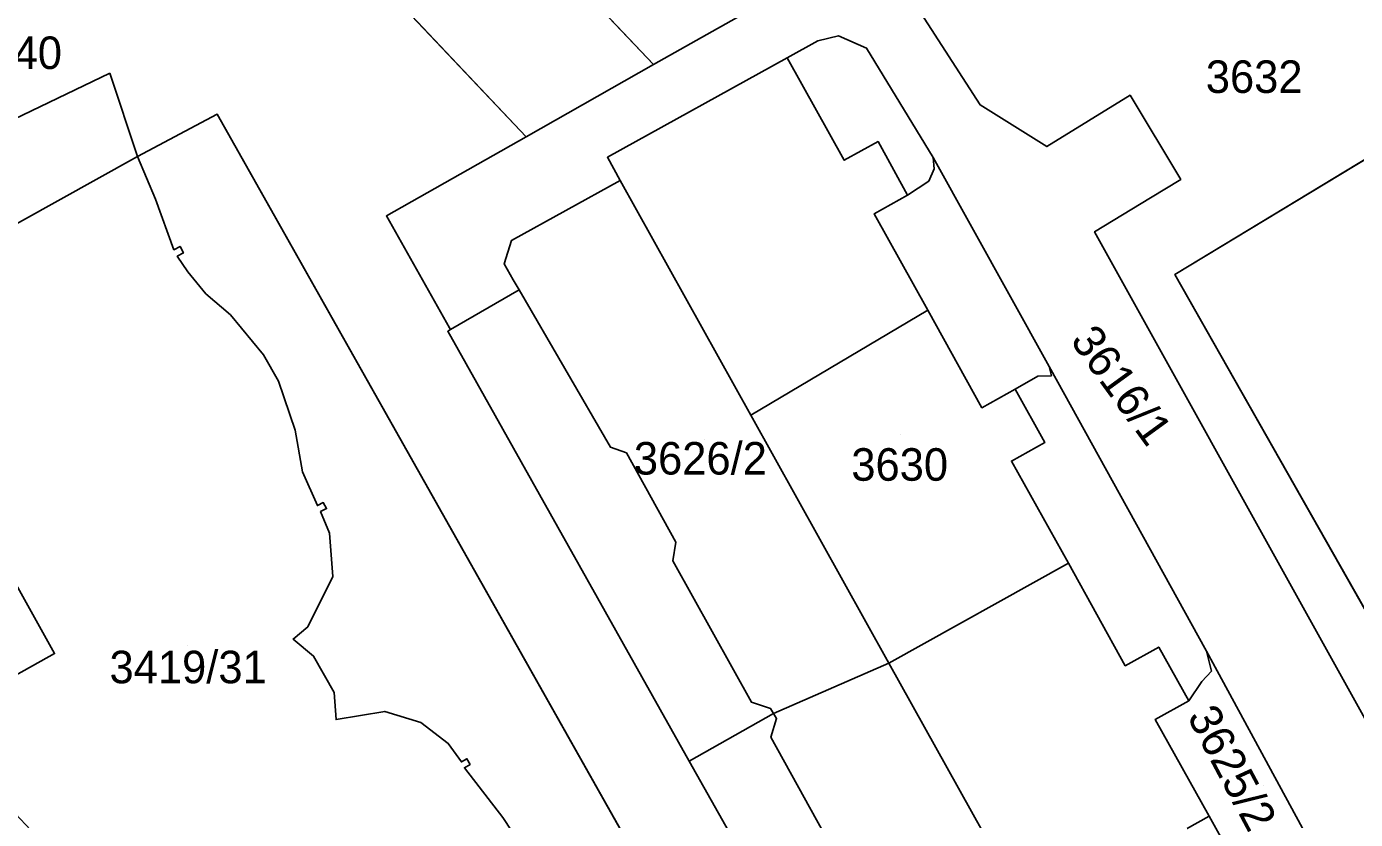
# Model space of a CAD drawing. Extents: x -262715 to -259381, y -1237238 to -1231182.
# Drawn here: x -261870.4 to -261788.7, y -1235850 to -1235801.2 of the extents above; entities that cross this region are included whole.
import ezdxf

# ---------------------------------------------------------------- set-up
doc = ezdxf.new("R2010")
doc.units = 0
for name, color, linetype in [('body_kn', 7, 'Continuous'), ('kladpar_druhypozemkov', 7, 'Continuous'), ('kladpar_hranice', 7, 'Continuous'), ('kladpar_parcelnecisla', 7, 'Continuous'), ('kladpar_plochy', 7, 'Continuous'), ('zappar_hrandruhpozemk', 7, 'Continuous')]:
    doc.layers.add(name, color=color, linetype=linetype)

msp = doc.modelspace()

# ---------------------------------------------------------------- linework, layer by layer
at = {"layer": 'body_kn'}
for p, q in [((-261820.48, -1235801.81), (-261820.48, -1235801.81)), ((-261821.75, -1235802.12), (-261821.75, -1235802.12)), ((-261818.76, -1235802.57), (-261818.76, -1235802.57)), ((-261831.85, -1235803.58), (-261831.85, -1235803.58)), ((-261831.85, -1235803.58), (-261831.85, -1235803.58)), ((-261823.63, -1235803.17), (-261823.63, -1235803.17)), ((-261823.63, -1235803.17), (-261823.63, -1235803.17)), ((-261865.29, -1235804.1), (-261865.29, -1235804.1)), ((-261811.78, -1235806.06), (-261811.78, -1235806.06)), ((-261802.56, -1235805.46), (-261802.56, -1235805.46)), ((-261858.68, -1235806.63), (-261858.68, -1235806.63)), ((-261858.68, -1235806.63), (-261858.68, -1235806.63)), ((-261839.69, -1235808.02), (-261839.69, -1235808.02)), ((-261839.69, -1235808.02), (-261839.69, -1235808.02)), ((-261818.05, -1235808.31), (-261818.05, -1235808.31)), ((-261863.59, -1235809.23), (-261863.59, -1235809.23)), ((-261863.59, -1235809.23), (-261863.59, -1235809.23)), ((-261834.69, -1235809.27), (-261834.69, -1235809.27)), ((-261814.66, -1235809.28), (-261814.66, -1235809.28)), ((-261814.66, -1235809.28), (-261814.66, -1235809.28)), ((-261807.68, -1235808.62), (-261807.68, -1235808.62)), ((-261820.13, -1235809.46), (-261820.13, -1235809.46)), ((-261814.61, -1235809.98), (-261814.61, -1235809.98)), ((-261833.9, -1235810.71), (-261833.9, -1235810.71)), ((-261833.9, -1235810.71), (-261833.9, -1235810.71)), ((-261814.92, -1235810.75), (-261814.92, -1235810.75)), ((-261799.44, -1235810.64), (-261799.44, -1235810.64)), ((-261816.24, -1235811.61), (-261816.24, -1235811.61)), ((-261801.29, -1235811.76), (-261801.29, -1235811.76)), ((-261862.48, -1235811.86), (-261862.48, -1235811.86)), ((-261848.28, -1235812.88), (-261848.28, -1235812.88)), ((-261818.3, -1235812.76), (-261818.3, -1235812.76)), ((-261804.74, -1235813.85), (-261804.74, -1235813.85)), ((-261861.35, -1235814.96), (-261861.35, -1235814.96)), ((-261860.97, -1235814.76), (-261860.97, -1235814.76)), ((-261840.58, -1235814.39), (-261840.58, -1235814.39)), ((-261861.14, -1235815.36), (-261861.14, -1235815.36)), ((-261860.76, -1235815.15), (-261860.76, -1235815.15)), ((-261841.04, -1235815.82), (-261841.04, -1235815.82)), ((-261860.48, -1235816.31), (-261860.48, -1235816.31)), ((-261799.8, -1235816.48), (-261799.8, -1235816.48)), ((-261840.49, -1235816.8), (-261840.49, -1235816.8)), ((-261840.12, -1235817.43), (-261840.12, -1235817.43)), ((-261840.12, -1235817.43), (-261840.12, -1235817.43)), ((-261859.38, -1235817.66), (-261859.38, -1235817.66)), ((-261857.87, -1235818.97), (-261857.87, -1235818.97)), ((-261815, -1235818.68), (-261815, -1235818.68)), ((-261815, -1235818.68), (-261815, -1235818.68)), ((-261844.51, -1235819.97), (-261844.51, -1235819.97)), ((-261844.4, -1235819.76), (-261844.4, -1235819.76)), ((-261844.34, -1235819.87), (-261844.34, -1235819.87)), ((-261855.83, -1235821.41), (-261855.83, -1235821.41)), ((-261807.54, -1235822.13), (-261807.54, -1235822.13)), ((-261854.92, -1235823.03), (-261854.92, -1235823.03)), ((-261808.23, -1235822.73), (-261808.23, -1235822.73)), ((-261807.39, -1235822.71), (-261807.39, -1235822.71)), ((-261809.62, -1235823.53), (-261809.62, -1235823.53)), ((-261809.62, -1235823.53), (-261809.62, -1235823.53)), ((-261811.67, -1235824.67), (-261811.67, -1235824.67)), ((-261825.87, -1235825.13), (-261825.87, -1235825.13)), ((-261853.89, -1235826.06), (-261853.89, -1235826.06)), ((-261834.51, -1235827.1), (-261834.51, -1235827.1)), ((-261807.79, -1235826.8), (-261807.79, -1235826.8)), ((-261833.52, -1235827.44), (-261833.52, -1235827.44)), ((-261809.85, -1235827.95), (-261809.85, -1235827.95)), ((-261853.44, -1235828.61), (-261853.44, -1235828.61)), ((-261852.16, -1235830.5), (-261852.16, -1235830.5)), ((-261852.52, -1235830.69), (-261852.52, -1235830.69)), ((-261852.33, -1235831.06), (-261852.33, -1235831.06)), ((-261851.96, -1235830.87), (-261851.96, -1235830.87)), ((-261851.77, -1235832.38), (-261851.77, -1235832.38)), ((-261830.48, -1235832.93), (-261830.48, -1235832.93)), ((-261830.67, -1235834.08), (-261830.67, -1235834.08)), ((-261806.35, -1235834.23), (-261806.35, -1235834.23)), ((-261806.35, -1235834.23), (-261806.35, -1235834.23)), ((-261851.58, -1235835.04), (-261851.58, -1235835.04)), ((-261853.11, -1235838.13), (-261853.11, -1235838.13)), ((-261854.02, -1235838.89), (-261854.02, -1235838.89)), ((-261800.79, -1235839.39), (-261800.79, -1235839.39)), ((-261868.68, -1235839.78), (-261868.68, -1235839.78)), ((-261852.76, -1235839.94), (-261852.76, -1235839.94)), ((-261817.38, -1235840.37), (-261817.38, -1235840.37)), ((-261817.38, -1235840.37), (-261817.38, -1235840.37)), ((-261797.85, -1235839.63), (-261797.85, -1235839.63)), ((-261797.85, -1235839.63), (-261797.85, -1235839.63)), ((-261802.85, -1235840.53), (-261802.85, -1235840.53)), ((-261797.55, -1235840.87), (-261797.55, -1235840.87)), ((-261798.15, -1235841.51), (-261798.15, -1235841.51)), ((-261851.5, -1235842.18), (-261851.5, -1235842.18)), ((-261825.83, -1235842.78), (-261825.83, -1235842.78)), ((-261798.94, -1235842.68), (-261798.94, -1235842.68)), ((-261848.38, -1235843.34), (-261848.38, -1235843.34)), ((-261824.66, -1235843.16), (-261824.66, -1235843.16)), ((-261824.48, -1235843.47), (-261824.48, -1235843.47)), ((-261824.48, -1235843.47), (-261824.48, -1235843.47)), ((-261851.37, -1235843.84), (-261851.37, -1235843.84)), ((-261846.16, -1235844.03), (-261846.16, -1235844.03)), ((-261824.29, -1235843.78), (-261824.29, -1235843.78)), ((-261801.01, -1235843.83), (-261801.01, -1235843.83)), ((-261844.48, -1235845.31), (-261844.48, -1235845.31)), ((-261824.64, -1235844.92), (-261824.64, -1235844.92)), ((-261843.67, -1235846.44), (-261843.67, -1235846.44)), ((-261843.48, -1235846.8), (-261843.48, -1235846.8)), ((-261843.33, -1235846.25), (-261843.33, -1235846.25)), ((-261843.14, -1235846.6), (-261843.14, -1235846.6)), ((-261829.67, -1235846.39), (-261829.67, -1235846.39)), ((-261841.12, -1235849.87), (-261841.12, -1235849.87)), ((-261797.7, -1235849.78), (-261797.7, -1235849.78)), ((-261797.7, -1235849.78), (-261797.7, -1235849.78))]:
    msp.add_line(p, q, dxfattribs=at)
at = {"layer": 'kladpar_druhypozemkov'}
for p, q in [((-261795.13, -1235803.43), (-261795.13, -1235803.43)), ((-261801.7, -1235823.33), (-261801.7, -1235823.33)), ((-261816.67, -1235826.34), (-261816.67, -1235826.34)), ((-261828.73, -1235826.62), (-261828.73, -1235826.62)), ((-261860.51, -1235839.27), (-261860.51, -1235839.27)), ((-261794.37, -1235847.89), (-261794.37, -1235847.89))]:
    msp.add_line(p, q, dxfattribs=at)
at = {"layer": 'kladpar_hranice'}
for p, q in [((-261831.85, -1235803.58), (-261871.84, -1235761.41)), ((-261871.84, -1235761.41), (-261831.85, -1235803.58)), ((-261839.69, -1235808.02), (-261879.17, -1235766.26)), ((-261879.17, -1235766.26), (-261839.69, -1235808.02)), ((-261831.85, -1235803.58), (-261839.69, -1235808.02)), ((-261858.68, -1235806.63), (-261820.19, -1235874.89))]:
    msp.add_line(p, q, dxfattribs=at)
for points in [[(-261691.43, -1235863.79), (-261681.28, -1235881.5), (-261681.98, -1235883.56), (-261682.9, -1235883.79), (-261699.17, -1235893.03), (-261700.98, -1235894), (-261704.6, -1235896.11), (-261722.66, -1235906.12), (-261725.03, -1235907.42), (-261733.37, -1235912.02), (-261736.22, -1235907.1), (-261738.92, -1235908.7), (-261745.38, -1235896.97), (-261752.86, -1235901), (-261771.78, -1235865.86), (-261773.04, -1235863.66), (-261799.8, -1235816.48), (-261785.52, -1235807.84), (-261785.53, -1235785.51), (-261788.57, -1235776.95), (-261785.71, -1235775.44), (-261771.63, -1235767.47), (-261769.96, -1235770.12)], [(-261776.11, -1235865.4), (-261804.74, -1235813.85), (-261801.29, -1235811.76), (-261799.44, -1235810.64), (-261802.56, -1235805.46), (-261807.68, -1235808.62), (-261811.78, -1235806.06), (-261822.28, -1235789.77)], [(-261822.28, -1235789.77), (-261811.78, -1235806.06), (-261807.68, -1235808.62), (-261802.56, -1235805.46), (-261799.44, -1235810.64), (-261801.29, -1235811.76), (-261804.74, -1235813.85), (-261776.11, -1235865.4)], [(-261824.98, -1235792.83), (-261822.58, -1235796.64), (-261823, -1235798.02), (-261823.8, -1235799.02), (-261831.85, -1235803.58)], [(-261790.38, -1235853.42), (-261797.85, -1235839.63), (-261807.54, -1235822.13), (-261814.66, -1235809.28), (-261818.76, -1235802.57), (-261820.48, -1235801.81), (-261821.75, -1235802.12), (-261823.63, -1235803.17), (-261834.69, -1235809.27), (-261833.9, -1235810.71), (-261840.58, -1235814.39), (-261841.04, -1235815.82), (-261840.49, -1235816.8), (-261840.12, -1235817.43), (-261844.34, -1235819.87), (-261844.4, -1235819.76), (-261848.28, -1235812.88), (-261839.69, -1235808.02), (-261831.85, -1235803.58), (-261823.8, -1235799.02)], [(-261823.63, -1235803.17), (-261821.75, -1235802.12), (-261820.48, -1235801.81), (-261818.76, -1235802.57), (-261814.66, -1235809.28), (-261807.54, -1235822.13), (-261797.85, -1235839.63), (-261790.38, -1235853.42), (-261785.81, -1235860.73)], [(-261823.63, -1235803.17), (-261820.13, -1235809.46), (-261818.05, -1235808.31), (-261816.24, -1235811.61), (-261818.3, -1235812.76), (-261815, -1235818.68), (-261811.67, -1235824.67), (-261809.62, -1235823.53), (-261807.79, -1235826.8), (-261809.85, -1235827.95), (-261806.35, -1235834.23), (-261817.38, -1235840.37), (-261825.87, -1235825.13), (-261833.9, -1235810.71), (-261834.69, -1235809.27), (-261823.63, -1235803.17)], [(-261786.47, -1235864.01), (-261789.09, -1235865.26), (-261792.59, -1235858.97), (-261790.52, -1235857.82), (-261792.37, -1235854.53), (-261794.42, -1235855.68), (-261797.7, -1235849.78), (-261801.01, -1235843.83), (-261798.94, -1235842.68), (-261800.79, -1235839.39), (-261802.85, -1235840.53), (-261806.35, -1235834.23), (-261809.85, -1235827.95), (-261807.79, -1235826.8), (-261809.62, -1235823.53), (-261811.67, -1235824.67), (-261815, -1235818.68), (-261818.3, -1235812.76), (-261816.24, -1235811.61), (-261818.05, -1235808.31), (-261820.13, -1235809.46), (-261823.63, -1235803.17)], [(-261876.35, -1235844.07), (-261868.68, -1235839.78), (-261880.48, -1235818.62), (-261863.59, -1235809.23), (-261858.68, -1235806.63)], [(-261820.19, -1235874.89), (-261858.68, -1235806.63), (-261863.59, -1235809.23), (-261880.48, -1235818.62), (-261868.68, -1235839.78), (-261876.35, -1235844.07)], [(-261839.69, -1235808.02), (-261848.28, -1235812.88), (-261844.4, -1235819.76), (-261844.34, -1235819.87), (-261844.51, -1235819.97), (-261829.67, -1235846.39), (-261817.04, -1235868.77)], [(-261785.52, -1235807.84), (-261799.8, -1235816.48), (-261773.04, -1235863.66)], [(-261833.9, -1235810.71), (-261825.87, -1235825.13), (-261817.38, -1235840.37), (-261824.48, -1235843.47), (-261829.67, -1235846.39), (-261844.51, -1235819.97), (-261844.34, -1235819.87), (-261840.12, -1235817.43), (-261840.49, -1235816.8), (-261841.04, -1235815.82), (-261840.58, -1235814.39), (-261833.9, -1235810.71)], [(-261806.35, -1235834.23), (-261802.85, -1235840.53), (-261800.79, -1235839.39), (-261798.94, -1235842.68), (-261801.01, -1235843.83), (-261797.7, -1235849.78), (-261794.42, -1235855.68), (-261792.37, -1235854.53), (-261790.52, -1235857.82), (-261792.59, -1235858.97), (-261789.09, -1235865.26), (-261799.97, -1235871.65), (-261808.72, -1235855.92), (-261817.38, -1235840.37), (-261806.35, -1235834.23)], [(-261817.38, -1235840.37), (-261808.72, -1235855.92), (-261799.97, -1235871.65), (-261799.72, -1235872.09), (-261806.49, -1235875.88), (-261811.5, -1235878.7), (-261817.04, -1235868.77), (-261829.67, -1235846.39), (-261824.48, -1235843.47), (-261817.38, -1235840.37)]]:
    msp.add_lwpolyline(points, dxfattribs=at)
at = {"layer": 'kladpar_plochy'}
for p, q in [((-261799.8, -1235816.48), (-261785.52, -1235807.84)), ((-261773.04, -1235863.66), (-261799.8, -1235816.48))]:
    msp.add_line(p, q, dxfattribs=at)
for points in [[(-261831.85, -1235803.58), (-261871.84, -1235761.41), (-261870.1, -1235760.26), (-261861.28, -1235754.75), (-261824.98, -1235792.83), (-261822.58, -1235796.64), (-261823, -1235798.02), (-261823.8, -1235799.02)], [(-261879.17, -1235766.26), (-261871.84, -1235761.41), (-261831.85, -1235803.58), (-261839.69, -1235808.02)], [(-261823.63, -1235803.17), (-261820.13, -1235809.46), (-261818.05, -1235808.31), (-261816.24, -1235811.61), (-261818.3, -1235812.76), (-261815, -1235818.68), (-261811.67, -1235824.67), (-261809.62, -1235823.53), (-261807.79, -1235826.8), (-261809.85, -1235827.95), (-261806.35, -1235834.23), (-261817.38, -1235840.37), (-261825.87, -1235825.13), (-261833.9, -1235810.71), (-261834.69, -1235809.27)], [(-261858.68, -1235806.63), (-261820.19, -1235874.89), (-261820.26, -1235875.04), (-261821.27, -1235877.01), (-261825.31, -1235884.8), (-261825.92, -1235885.96), (-261833.1, -1235889.97), (-261842.36, -1235873.46), (-261843.33, -1235871.68), (-261844.93, -1235868.9), (-261845.54, -1235869.25), (-261847.26, -1235866.27), (-261846.66, -1235865.92), (-261853.76, -1235853.62), (-261854.21, -1235852.84), (-261863.29, -1235857.92), (-261875.04, -1235845.45), (-261876.35, -1235844.07), (-261868.68, -1235839.78), (-261880.48, -1235818.62), (-261863.59, -1235809.23)], [(-261833.9, -1235810.71), (-261825.87, -1235825.13), (-261817.38, -1235840.37), (-261824.48, -1235843.47), (-261829.67, -1235846.39), (-261844.51, -1235819.97), (-261844.34, -1235819.87), (-261840.12, -1235817.43), (-261840.49, -1235816.8), (-261841.04, -1235815.82), (-261840.58, -1235814.39)], [(-261806.35, -1235834.23), (-261802.85, -1235840.53), (-261800.79, -1235839.39), (-261798.94, -1235842.68), (-261801.01, -1235843.83), (-261797.7, -1235849.78), (-261794.42, -1235855.68), (-261792.37, -1235854.53), (-261790.52, -1235857.82), (-261792.59, -1235858.97), (-261789.09, -1235865.26), (-261799.97, -1235871.65), (-261808.72, -1235855.92), (-261817.38, -1235840.37)], [(-261817.38, -1235840.37), (-261808.72, -1235855.92), (-261799.97, -1235871.65), (-261799.72, -1235872.09), (-261806.49, -1235875.88), (-261811.5, -1235878.7), (-261817.04, -1235868.77), (-261829.67, -1235846.39), (-261824.48, -1235843.47)]]:
    msp.add_lwpolyline(points, close=True, dxfattribs=at)
for points in [[(-261879.17, -1235766.26), (-261839.69, -1235808.02), (-261848.28, -1235812.88), (-261844.4, -1235819.76), (-261844.34, -1235819.87), (-261844.51, -1235819.97), (-261829.67, -1235846.39), (-261817.04, -1235868.77)], [(-261776.11, -1235865.4), (-261804.74, -1235813.85), (-261801.29, -1235811.76), (-261799.44, -1235810.64), (-261802.56, -1235805.46), (-261807.68, -1235808.62), (-261811.78, -1235806.06), (-261822.28, -1235789.77)], [(-261822.28, -1235789.77), (-261811.78, -1235806.06), (-261807.68, -1235808.62), (-261802.56, -1235805.46), (-261799.44, -1235810.64), (-261801.29, -1235811.76), (-261804.74, -1235813.85), (-261776.11, -1235865.4)], [(-261790.38, -1235853.42), (-261797.85, -1235839.63), (-261807.54, -1235822.13), (-261814.66, -1235809.28), (-261818.76, -1235802.57), (-261820.48, -1235801.81), (-261821.75, -1235802.12), (-261823.63, -1235803.17), (-261834.69, -1235809.27), (-261833.9, -1235810.71), (-261840.58, -1235814.39), (-261841.04, -1235815.82), (-261840.49, -1235816.8), (-261840.12, -1235817.43), (-261844.34, -1235819.87), (-261844.4, -1235819.76), (-261848.28, -1235812.88), (-261839.69, -1235808.02), (-261831.85, -1235803.58), (-261823.8, -1235799.02)], [(-261794.42, -1235855.68), (-261797.7, -1235849.78), (-261801.01, -1235843.83), (-261798.94, -1235842.68), (-261800.79, -1235839.39), (-261802.85, -1235840.53), (-261806.35, -1235834.23), (-261809.85, -1235827.95), (-261807.79, -1235826.8), (-261809.62, -1235823.53), (-261811.67, -1235824.67), (-261815, -1235818.68), (-261818.3, -1235812.76), (-261816.24, -1235811.61), (-261818.05, -1235808.31), (-261820.13, -1235809.46), (-261823.63, -1235803.17), (-261821.75, -1235802.12), (-261820.48, -1235801.81), (-261818.76, -1235802.57), (-261814.66, -1235809.28), (-261807.54, -1235822.13), (-261797.85, -1235839.63), (-261790.38, -1235853.42)], [(-261820.19, -1235874.89), (-261858.68, -1235806.63), (-261863.59, -1235809.23), (-261880.48, -1235818.62), (-261868.68, -1235839.78), (-261876.35, -1235844.07)], [(-261785.52, -1235807.84), (-261799.8, -1235816.48), (-261773.04, -1235863.66)]]:
    msp.add_lwpolyline(points, dxfattribs=at)
at = {"layer": 'zappar_hrandruhpozemk'}
for p, q in [((-261865.29, -1235804.1), (-261878.29, -1235810.35)), ((-261865.29, -1235804.1), (-261863.59, -1235809.23)), ((-261814.92, -1235810.75), (-261816.24, -1235811.61)), ((-261857.87, -1235818.97), (-261855.83, -1235821.41)), ((-261815, -1235818.68), (-261825.87, -1235825.13)), ((-261809.62, -1235823.53), (-261808.23, -1235822.73)), ((-261833.52, -1235827.44), (-261830.48, -1235832.93)), ((-261798.15, -1235841.51), (-261798.94, -1235842.68)), ((-261797.7, -1235849.78), (-261808.72, -1235855.92))]:
    msp.add_line(p, q, dxfattribs=at)
for points in [[(-261863.59, -1235809.23), (-261862.48, -1235811.86), (-261861.35, -1235814.96), (-261860.97, -1235814.76), (-261860.76, -1235815.15), (-261861.14, -1235815.36), (-261860.48, -1235816.31), (-261859.38, -1235817.66), (-261857.87, -1235818.97)], [(-261814.66, -1235809.28), (-261814.61, -1235809.98), (-261814.92, -1235810.75)], [(-261840.12, -1235817.43), (-261834.51, -1235827.1), (-261833.52, -1235827.44)], [(-261855.83, -1235821.41), (-261854.92, -1235823.03), (-261853.89, -1235826.06), (-261853.44, -1235828.61), (-261852.52, -1235830.69), (-261852.16, -1235830.5), (-261851.96, -1235830.87), (-261852.33, -1235831.06), (-261851.77, -1235832.38), (-261851.58, -1235835.04), (-261853.11, -1235838.13), (-261854.02, -1235838.89), (-261852.76, -1235839.94), (-261851.5, -1235842.18), (-261851.37, -1235843.84), (-261848.38, -1235843.34), (-261846.16, -1235844.03), (-261844.48, -1235845.31), (-261843.67, -1235846.44), (-261843.33, -1235846.25), (-261843.14, -1235846.6), (-261843.48, -1235846.8), (-261841.12, -1235849.87), (-261839.54, -1235852.25)], [(-261808.23, -1235822.73), (-261807.39, -1235822.71), (-261807.54, -1235822.13)], [(-261830.48, -1235832.93), (-261830.67, -1235834.08), (-261825.83, -1235842.78), (-261824.66, -1235843.16), (-261824.48, -1235843.47)], [(-261797.85, -1235839.63), (-261797.55, -1235840.87), (-261798.15, -1235841.51)], [(-261824.48, -1235843.47), (-261824.29, -1235843.78), (-261824.64, -1235844.92), (-261816.88, -1235858.98), (-261815.72, -1235859.37)]]:
    msp.add_lwpolyline(points, dxfattribs=at)

# ---------------------------------------------------------------- texts
at = {"layer": 'kladpar_parcelnecisla'}
for s, p in [('3419/40', (-261877.895, -1235803.85)), ('3632', (-261797.901, -1235805.32)), ('3626/2', (-261833.066, -1235828.78)), ('3630', (-261819.696, -1235829.16)), ('3419/31', (-261865.307, -1235841.61))]:
    msp.add_text(s, height=2, dxfattribs=at).set_placement(p)
for s, rotation, p in [('3616/1', 306, (-261806.279, -1235820.554)), ('3625/2', 298, (-261799.075, -1235843.655))]:
    msp.add_text(s, height=2, rotation=rotation, dxfattribs=at).set_placement(p)

doc.saveas('drawing.dxf')
